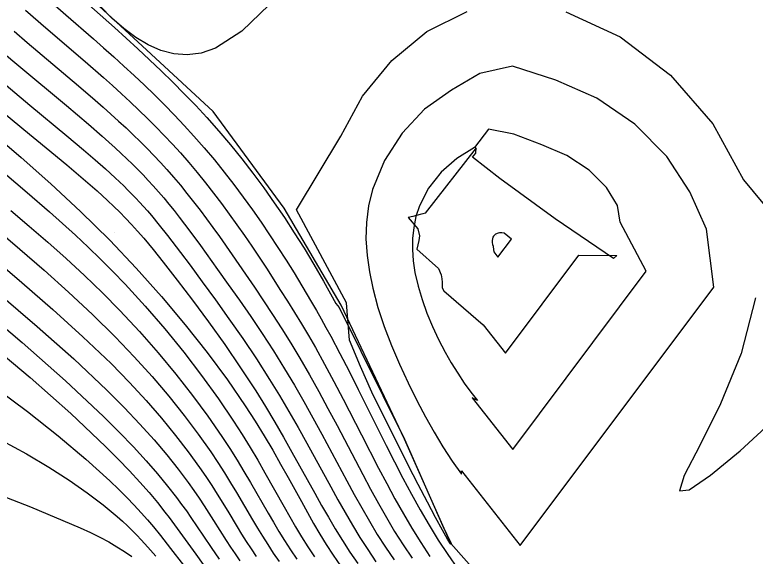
# Model space of a CAD drawing. Extents: x 2356077 to 2359823, y 225951 to 227822.
# Drawn here: x 2357871.93 to 2357921.15, y 226331.34 to 226367.34 of the extents above; entities that cross this region are included whole.
import ezdxf

# ---------------------------------------------------------------- set-up
doc = ezdxf.new("R2010")
doc.units = 0
for name, color, linetype in [('DTM Contours Major', 7, 'Continuous'), ('DTM Contours Minor', 7, 'Continuous'), ('Exist DTM Breakline', 7, 'Continuous'), ('Exist DTM Breakline Underwater', 7, 'Continuous'), ('Exist DTM Drainline', 7, 'Continuous'), ('PH Exist DTM Breakline', 7, 'Continuous'), ('PH Exist DTM Point', 7, 'Continuous')]:
    doc.layers.add(name, color=color, linetype=linetype)

msp = doc.modelspace()

# ---------------------------------------------------------------- linework, layer by layer
at = {"layer": 'DTM Contours Major'}
for points in [[(2357872.654, 226367.64), (2357873.991, 226366.479), (2357876.611, 226364.23), (2357877.83, 226363.164), (2357878.431, 226362.628), (2357879.025, 226362.088), (2357879.613, 226361.544), (2357880.187, 226361), (2357880.754, 226360.449), (2357881.313, 226359.891), (2357881.864, 226359.324), (2357882.407, 226358.747), (2357882.94, 226358.159), (2357883.506, 226357.509), (2357884.063, 226356.845), (2357884.609, 226356.169), (2357885.146, 226355.481), (2357885.674, 226354.783), (2357886.194, 226354.076), (2357886.697, 226353.374), (2357887.193, 226352.665), (2357887.685, 226351.946), (2357888.173, 226351.219), (2357888.659, 226350.483), (2357889.607, 226349.017), (2357890.07, 226348.286), (2357890.533, 226347.542), (2357890.995, 226346.782), (2357891.456, 226346.005), (2357891.915, 226345.206), (2357892.532, 226344.097), (2357893.147, 226342.954), (2357893.759, 226341.788), (2357894.978, 226339.418), (2357896.121, 226337.193), (2357896.66, 226336.166), (2357897.206, 226335.154), (2357897.762, 226334.162), (2357898.332, 226333.192), (2357898.92, 226332.249), (2357899.533, 226331.326)], [(2357905.035, 226338.439), (2357913.915, 226350.285), (2357912.17, 226353.541), (2357912.004, 226354.667), (2357911.273, 226355.857), (2357910.105, 226357), (2357908.63, 226357.981), (2357906.974, 226358.687), (2357905.118, 226359.4), (2357903.43, 226359.729), (2357902.485, 226358.519), (2357901.321, 226357.786), (2357900.283, 226356.879), (2357899.442, 226355.81), (2357898.833, 226354.629), (2357898.601, 226353.925), (2357898.45, 226353.204), (2357898.374, 226352.469), (2357898.367, 226351.723), (2357898.423, 226350.969), (2357898.537, 226350.209), (2357898.738, 226349.304), (2357899.003, 226348.401), (2357899.324, 226347.504), (2357899.693, 226346.619), (2357900.102, 226345.752), (2357900.544, 226344.907), (2357900.952, 226344.189), (2357901.374, 226343.501), (2357901.808, 226342.852), (2357902.247, 226342.249), (2357902.689, 226341.702), (2357902.347, 226341.873), (2357905.035, 226338.439)], [(2357870.423, 226359.501), (2357872.357, 226357.847), (2357874.331, 226356.094), (2357876.307, 226354.255), (2357878.245, 226352.344), (2357880.006, 226350.49), (2357881.683, 226348.611), (2357883.262, 226346.73), (2357884.727, 226344.874), (2357886.064, 226343.068), (2357887.257, 226341.337), (2357887.915, 226340.318), (2357888.52, 226339.334), (2357889.081, 226338.384), (2357889.605, 226337.465), (2357890.1, 226336.575), (2357890.982, 226334.966), (2357891.386, 226334.238), (2357891.792, 226333.52), (2357892.208, 226332.811), (2357892.64, 226332.106), (2357893.094, 226331.402), (2357893.582, 226330.689)], [(2357870.875, 226348.793), (2357873.419, 226346.618), (2357875.852, 226344.454), (2357878.062, 226342.371), (2357879.211, 226341.218), (2357880.253, 226340.118), (2357881.193, 226339.069), (2357882.038, 226338.071), (2357882.793, 226337.124), (2357883.463, 226336.228), (2357883.836, 226335.7), (2357884.185, 226335.188), (2357884.515, 226334.688), (2357885.138, 226333.714), (2357885.987, 226332.379), (2357886.273, 226331.944), (2357886.573, 226331.499), (2357886.891, 226331.04)], [(2357869.072, 226336.132), (2357872.985, 226334.628), (2357876.288, 226333.233), (2357876.961, 226332.915), (2357877.59, 226332.601), (2357878.176, 226332.286), (2357878.722, 226331.969), (2357879.23, 226331.644), (2357879.704, 226331.311)]]:
    msp.add_lwpolyline(points, dxfattribs=at)
at = {"layer": 'DTM Contours Minor'}
for points in [[(2357875.518, 226369.203), (2357878.553, 226366.493), (2357879.331, 226365.79), (2357880.113, 226365.074), (2357880.889, 226364.351), (2357881.664, 226363.614), (2357882.436, 226362.862), (2357883.201, 226362.093), (2357883.958, 226361.306), (2357884.702, 226360.501), (2357885.492, 226359.608), (2357886.265, 226358.694), (2357887.02, 226357.759), (2357887.758, 226356.805), (2357888.478, 226355.832), (2357889.181, 226354.843), (2357889.853, 226353.857), (2357890.513, 226352.849), (2357891.165, 226351.813), (2357891.813, 226350.742), (2357892.462, 226349.628), (2357893.281, 226348.139), (2357893.5, 226347.867), (2357897.832, 226339.123)], [(2357873.904, 226368.593), (2357875.335, 226367.337), (2357877.155, 226365.747), (2357877.831, 226365.15), (2357878.51, 226364.543), (2357879.191, 226363.925), (2357879.873, 226363.295), (2357880.547, 226362.66), (2357881.219, 226362.011), (2357881.886, 226361.349), (2357882.547, 226360.673), (2357883.201, 226359.981), (2357883.844, 226359.274), (2357884.528, 226358.49), (2357885.199, 226357.69), (2357885.854, 226356.875), (2357886.495, 226356.048), (2357887.12, 226355.213), (2357887.729, 226354.37), (2357888.31, 226353.541), (2357888.876, 226352.707), (2357889.428, 226351.869), (2357889.968, 226351.026), (2357890.497, 226350.179), (2357891.016, 226349.327), (2357891.663, 226348.234), (2357891.983, 226347.679), (2357892.302, 226347.117), (2357892.62, 226346.545), (2357892.939, 226345.962), (2357893.546, 226344.818), (2357894.156, 226343.635), (2357894.769, 226342.422), (2357896.626, 226338.699), (2357897.178, 226337.606), (2357897.735, 226336.525), (2357898.3, 226335.459), (2357898.877, 226334.415), (2357899.469, 226333.397), (2357900.08, 226332.41), (2357900.717, 226331.45), (2357901.372, 226330.524)], [(2357888.844, 226368.007), (2357887.03, 226366.256), (2357885.274, 226365.123), (2357884.323, 226364.793), (2357883.401, 226364.673), (2357882.507, 226364.74), (2357881.64, 226364.971), (2357880.798, 226365.344), (2357879.98, 226365.835), (2357879.172, 226366.437), (2357878.388, 226367.125), (2357877.63, 226367.886)], [(2357897.832, 226339.123), (2357900.397, 226333.33), (2357900.951, 226332.185), (2357900.954, 226332.138), (2357900.948, 226332.13), (2357900.93, 226332.137), (2357900.9, 226332.167), (2357900.695, 226332.48), (2357900.356, 226333.074), (2357899.904, 226333.906), (2357899.36, 226334.932), (2357898.744, 226336.109), (2357898.078, 226337.395), (2357895.675, 226342.244), (2357894.905, 226343.95), (2357894.192, 226345.694), (2357893.994, 226348.197), (2357890.657, 226354.377), (2357893.605, 226359.266), (2357895.058, 226361.92), (2357896.991, 226364.303), (2357899.333, 226366.24), (2357902.009, 226367.557)], [(2357908.567, 226367.529), (2357912.181, 226365.877), (2357915.527, 226363.327), (2357918.345, 226360.085), (2357920.373, 226356.357), (2357923.596, 226352.489)], [(2357871.89, 226366.251), (2357872.757, 226365.507), (2357876.167, 226362.617), (2357877.274, 226361.663), (2357877.808, 226361.195), (2357878.328, 226360.731), (2357878.834, 226360.271), (2357879.329, 226359.814), (2357879.806, 226359.361), (2357880.272, 226358.908), (2357880.727, 226358.453), (2357881.172, 226357.994), (2357881.609, 226357.529), (2357882.036, 226357.057), (2357882.491, 226356.537), (2357882.938, 226356.006), (2357883.379, 226355.465), (2357883.815, 226354.911), (2357884.249, 226354.346), (2357884.682, 226353.768), (2357885.106, 226353.189), (2357885.532, 226352.597), (2357886.394, 226351.371), (2357887.28, 226350.085), (2357887.869, 226349.219), (2357888.469, 226348.326), (2357889.075, 226347.408), (2357889.682, 226346.464), (2357890.288, 226345.495), (2357890.886, 226344.501), (2357891.52, 226343.406), (2357892.142, 226342.291), (2357892.754, 226341.161), (2357893.357, 226340.026), (2357895.062, 226336.777), (2357895.58, 226335.806), (2357896.104, 226334.849), (2357896.637, 226333.91), (2357897.184, 226332.989), (2357897.749, 226332.09), (2357898.341, 226331.205)], [(2357871.124, 226364.864), (2357872.199, 226363.954), (2357875.366, 226361.302), (2357876.829, 226360.06), (2357877.749, 226359.26), (2357878.182, 226358.874), (2357878.6, 226358.496), (2357879.002, 226358.125), (2357879.385, 226357.763), (2357879.755, 226357.404), (2357880.113, 226357.047), (2357880.461, 226356.689), (2357880.801, 226356.33), (2357881.132, 226355.967), (2357881.484, 226355.568), (2357881.832, 226355.161), (2357882.176, 226354.744), (2357882.519, 226354.316), (2357882.864, 226353.876), (2357883.559, 226352.962), (2357884.273, 226351.993), (2357885.418, 226350.404), (2357886.125, 226349.412), (2357886.861, 226348.366), (2357887.615, 226347.274), (2357888.375, 226346.144), (2357889.13, 226344.984), (2357889.87, 226343.801), (2357890.517, 226342.718), (2357891.144, 226341.626), (2357891.754, 226340.533), (2357892.349, 226339.443), (2357894, 226336.36), (2357894.497, 226335.444), (2357894.997, 226334.543), (2357895.507, 226333.657), (2357896.03, 226332.787), (2357896.572, 226331.932), (2357897.142, 226331.087)], [(2357870.345, 226363.492), (2357872.933, 226361.341), (2357875.396, 226359.294), (2357876.502, 226358.361), (2357877.268, 226357.702), (2357877.967, 226357.087), (2357878.604, 226356.506), (2357879.182, 226355.958), (2357879.454, 226355.689), (2357879.718, 226355.423), (2357879.974, 226355.156), (2357880.224, 226354.888), (2357880.489, 226354.594), (2357880.752, 226354.295), (2357881.013, 226353.988), (2357881.541, 226353.346), (2357882.083, 226352.659), (2357882.949, 226351.526), (2357883.581, 226350.683), (2357884.396, 226349.584), (2357885.266, 226348.394), (2357886.17, 226347.13), (2357887.087, 226345.812), (2357887.996, 226344.459), (2357888.875, 226343.091), (2357889.53, 226342.022), (2357890.158, 226340.958), (2357890.761, 226339.902), (2357891.343, 226338.858), (2357892.936, 226335.942), (2357893.411, 226335.082), (2357893.888, 226334.236), (2357894.373, 226333.404), (2357894.873, 226332.583), (2357895.392, 226331.774), (2357895.94, 226330.968)], [(2357905.526, 226332.047), (2357918.399, 226349.22), (2357917.915, 226353.094), (2357916.809, 226355.565), (2357915.271, 226357.926), (2357913.146, 226360.06), (2357910.627, 226361.8), (2357907.909, 226362.982), (2357905.018, 226363.918), (2357902.858, 226363.43), (2357900.96, 226362.326), (2357899.177, 226361.057), (2357897.678, 226359.461), (2357896.509, 226357.648), (2357895.719, 226355.73), (2357895.452, 226354.628), (2357895.31, 226353.528), (2357895.28, 226352.431), (2357895.349, 226351.337), (2357895.503, 226350.247), (2357895.73, 226349.161), (2357896.075, 226347.88), (2357896.493, 226346.609), (2357896.973, 226345.348), (2357897.505, 226344.101), (2357898.08, 226342.869), (2357898.686, 226341.656), (2357899.238, 226340.609), (2357899.807, 226339.588), (2357900.395, 226338.603), (2357901.002, 226337.666), (2357901.629, 226336.786), (2357901.629, 226337.025), (2357905.526, 226332.047)], [(2357869.514, 226362.192), (2357872.544, 226359.712), (2357874.013, 226358.504), (2357875.388, 226357.359), (2357876.624, 226356.308), (2357877.405, 226355.624), (2357878.103, 226354.991), (2357878.524, 226354.594), (2357878.921, 226354.205), (2357879.301, 226353.817), (2357879.701, 226353.39), (2357880.098, 226352.947), (2357880.502, 226352.479), (2357881.125, 226351.729), (2357881.798, 226350.891), (2357882.738, 226349.689), (2357883.753, 226348.353), (2357884.812, 226346.917), (2357885.886, 226345.412), (2357886.941, 226343.872), (2357887.948, 226342.33), (2357888.597, 226341.287), (2357889.212, 226340.26), (2357889.798, 226339.251), (2357890.36, 226338.26), (2357891.878, 226335.52), (2357892.328, 226334.717), (2357892.78, 226333.926), (2357893.241, 226333.147), (2357893.715, 226332.377), (2357894.211, 226331.614), (2357894.736, 226330.848)], [(2357904.545, 226344.831), (2357909.432, 226351.351), (2357911.959, 226351.34), (2357911.735, 226351.138), (2357907.853, 226353.779), (2357904.172, 226356.445), (2357902.36, 226357.874), (2357902.582, 226358.14), (2357902.598, 226358.487), (2357899.215, 226354.158), (2357899.067, 226354.106), (2357898.878, 226354.053), (2357898.387, 226353.936), (2357898.092, 226353.87), (2357898.72, 226353.097), (2357898.843, 226352.646), (2357898.8, 226352.327), (2357898.734, 226352.034), (2357898.664, 226351.759), (2357900.093, 226350.471), (2357900.271, 226350.05), (2357900.324, 226349.786), (2357900.347, 226349.554), (2357900.349, 226349.354), (2357900.341, 226349.189), (2357900.448, 226348.987), (2357903.065, 226346.721), (2357904.545, 226344.831)], [(2357871.245, 226356.802), (2357872.755, 226355.525), (2357874.24, 226354.234), (2357875.106, 226353.462), (2357875.959, 226352.684), (2357876.8, 226351.896), (2357877.63, 226351.094), (2357878.451, 226350.272), (2357879.266, 226349.425), (2357880.601, 226347.964), (2357881.905, 226346.447), (2357883.162, 226344.899), (2357884.355, 226343.345), (2357885.466, 226341.808), (2357886.479, 226340.313), (2357887.048, 226339.423), (2357887.58, 226338.557), (2357888.08, 226337.713), (2357888.554, 226336.89), (2357889.83, 226334.623), (2357890.212, 226333.953), (2357890.599, 226333.289), (2357890.998, 226332.629), (2357891.415, 226331.967), (2357891.854, 226331.302)], [(2357871.664, 226354.334), (2357872.89, 226353.288), (2357874.119, 226352.218), (2357875.344, 226351.124), (2357876.558, 226350.003), (2357877.755, 226348.852), (2357878.927, 226347.668), (2357880.223, 226346.281), (2357881.466, 226344.868), (2357882.647, 226343.445), (2357883.754, 226342.032), (2357884.777, 226340.645), (2357885.704, 226339.304), (2357886.224, 226338.507), (2357886.709, 226337.732), (2357887.165, 226336.977), (2357887.598, 226336.241), (2357888.773, 226334.2), (2357889.127, 226333.592), (2357889.489, 226332.986), (2357889.863, 226332.38), (2357890.255, 226331.769), (2357890.672, 226331.149)], [(2357870.657, 226353.121), (2357872.262, 226351.761), (2357873.889, 226350.351), (2357875.509, 226348.899), (2357877.093, 226347.419), (2357878.613, 226345.92), (2357879.876, 226344.596), (2357881.062, 226343.278), (2357882.168, 226341.975), (2357883.189, 226340.7), (2357884.12, 226339.462), (2357884.958, 226338.274), (2357885.426, 226337.57), (2357885.863, 226336.886), (2357886.274, 226336.221), (2357886.665, 226335.57), (2357887.735, 226333.755), (2357888.061, 226333.209), (2357888.396, 226332.662), (2357888.745, 226332.111), (2357889.112, 226331.55), (2357889.504, 226330.978)], [(2357904.054, 226351.223), (2357904.948, 226352.416), (2357904.458, 226352.825), (2357904.299, 226352.838), (2357904.221, 226352.838), (2357904.145, 226352.832), (2357904.071, 226352.82), (2357904.002, 226352.801), (2357903.946, 226352.778), (2357903.894, 226352.749), (2357903.846, 226352.714), (2357903.803, 226352.674), (2357903.765, 226352.629), (2357903.718, 226352.549), (2357903.684, 226352.451), (2357903.668, 226352.337), (2357903.671, 226352.202), (2357903.694, 226352.069), (2357903.728, 226351.948), (2357903.742, 226351.908), (2357903.783, 226351.569), (2357904.054, 226351.223)], [(2357870.336, 226351.295), (2357872.405, 226349.548), (2357874.469, 226347.75), (2357876.466, 226345.936), (2357878.332, 226344.141), (2357879.549, 226342.896), (2357880.669, 226341.683), (2357881.694, 226340.506), (2357882.626, 226339.371), (2357883.466, 226338.282), (2357884.216, 226337.244), (2357884.635, 226336.631), (2357885.025, 226336.036), (2357885.393, 226335.457), (2357886.085, 226334.33), (2357886.714, 226333.293), (2357887.014, 226332.807), (2357887.323, 226332.317), (2357887.646, 226331.819), (2357887.989, 226331.31)], [(2357921.178, 226348.51), (2357920.219, 226344.815), (2357918.854, 226341.475), (2357917.463, 226338.7), (2357916.423, 226336.699), (2357916.115, 226335.681), (2357916.762, 226335.758), (2357918.19, 226336.721), (2357920.154, 226338.353), (2357922.41, 226340.439)], [(2357869.391, 226348.121), (2357872.431, 226345.54), (2357875.297, 226343.004), (2357877.826, 226340.636), (2357878.877, 226339.591), (2357879.822, 226338.609), (2357880.667, 226337.686), (2357881.422, 226336.819), (2357882.093, 226336.003), (2357882.69, 226335.235), (2357883.024, 226334.784), (2357883.337, 226334.347), (2357883.635, 226333.919), (2357884.48, 226332.665), (2357884.983, 226331.919), (2357885.525, 226331.141)], [(2357870.029, 226345.667), (2357872.958, 226343.212), (2357875.649, 226340.829), (2357877.969, 226338.638), (2357878.808, 226337.797), (2357879.564, 226337.007), (2357880.246, 226336.264), (2357880.86, 226335.564), (2357881.413, 226334.902), (2357881.913, 226334.274), (2357882.199, 226333.901), (2357882.733, 226333.18), (2357883.961, 226331.466), (2357884.463, 226330.786)], [(2357870.584, 226342.569), (2357872.774, 226340.949), (2357874.818, 226339.339), (2357876.663, 226337.788), (2357878.257, 226336.347), (2357878.844, 226335.783), (2357879.382, 226335.245), (2357879.877, 226334.728), (2357880.334, 226334.231), (2357880.758, 226333.749), (2357881.156, 226333.28), (2357881.617, 226332.713), (2357882.288, 226331.858), (2357883.156, 226330.745)], [(2357871.068, 226339.028), (2357872.709, 226338.134), (2357874.202, 226337.253), (2357875.549, 226336.391), (2357876.753, 226335.553), (2357877.817, 226334.745), (2357878.745, 226333.973), (2357879.097, 226333.659), (2357879.428, 226333.349), (2357879.742, 226333.043), (2357880.042, 226332.739), (2357880.331, 226332.433), (2357880.784, 226331.932), (2357881.3, 226331.336)]]:
    msp.add_lwpolyline(points, dxfattribs=at)
at = {"layer": 'Exist DTM Breakline'}
for points in [[(2357739.379, 226441.004), (2357819.613, 226359.102), (2357890.87, 226277.588), (2357993.999, 226180.096), (2358102.764, 226183.23), (2358191.473, 226205.9), (2358275.273, 226131.78), (2358421.38, 226152.319), (2358505.025, 226137.402), (2358547.118, 226053.573)], [(2357719.555, 226395.117), (2357791.559, 226318.918), (2357850.785, 226251.619), (2357976.144, 226133.407), (2357988.46, 226117.463)]]:
    msp.add_spline(points, degree=3, dxfattribs=at)
at = {"layer": 'Exist DTM Breakline Underwater'}
for points in [[(2357739.428, 226434.309), (2357811.723, 226357.465), (2357885.724, 226276.345), (2357991.789, 226172.502), (2358103.028, 226173.66), (2358191.056, 226197.408), (2358272.648, 226122.63), (2358421.22, 226141.688), (2358498.765, 226117.394), (2358527.12, 226046.782)], [(2357722.365, 226399.093), (2357796.501, 226325.142), (2357855.427, 226255.408), (2357974.836, 226142.381), (2357994.862, 226118.943)]]:
    msp.add_spline(points, degree=3, dxfattribs=at)
at = {"layer": 'Exist DTM Drainline'}
msp.add_spline([(2357699.586, 226858.192), (2357670.366, 226820.782), (2357623.327, 226796.892), (2357587.218, 226772.268), (2357568.803, 226744.252), (2357555.19, 226717.62), (2357555.017, 226695.126), (2357553.473, 226672.759), (2357563.697, 226642.736), (2357576.526, 226627.993), (2357663.798, 226499.169), (2357732.721, 226415.647), (2357803.211, 226342.215), (2357874.586, 226264.309)], degree=3, dxfattribs=at)
at = {"layer": 'PH Exist DTM Breakline'}
msp.add_lwpolyline([(2357922.8, 226311.098), (2357916.95, 226316.31), (2357911.013, 226321.283), (2357905.951, 226326.512), (2357900.911, 226332.172), (2357897.833, 226339.124), (2357893.621, 226348.03), (2357889.839, 226354.483), (2357885.115, 226360.915), (2357880.114, 226365.546), (2357874.95, 226370.335), (2357870.553, 226375.763), (2357867.532, 226381.031), (2357864.236, 226386.746), (2357859.267, 226396.31)], dxfattribs=at)
at = {"layer": 'PH Exist DTM Point'}
for p, q in [((2357878.541, 226352.87), (2357878.541, 226352.87)), ((2357903.944, 226352.655), (2357903.944, 226352.655))]:
    msp.add_line(p, q, dxfattribs=at)

doc.saveas('drawing.dxf')
